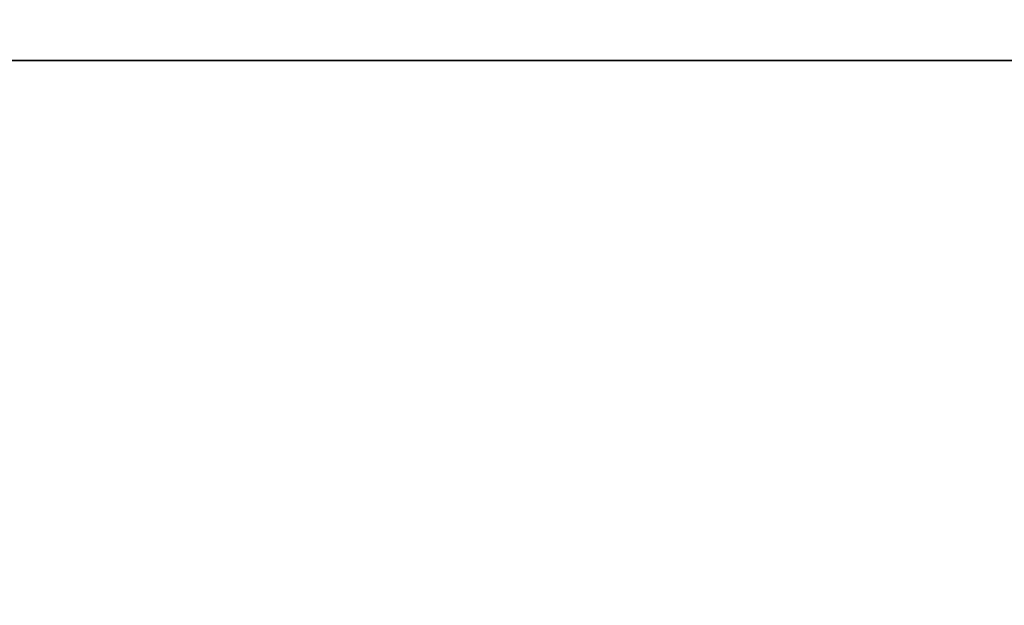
# Model space of a CAD drawing. Extents: x -250 to 250, y -832 to 754.
# Tile 455 of 656: x 4.98 to 5.501, y -638.288 to -637.978. Entities that reach past the tile are written whole.
import ezdxf

# ---------------------------------------------------------------- set-up
doc = ezdxf.new("R2010")
doc.units = 0
doc.header["$LTSCALE"] = 33.374815
for name, color, linetype in [('1175', 7, 'CONTINUOUS'), ('193', 7, 'CONTINUOUS'), ('194', 7, 'CONTINUOUS'), ('290', 7, 'CONTINUOUS'), ('291', 7, 'CONTINUOUS'), ('293', 7, 'CONTINUOUS'), ('311', 7, 'CONTINUOUS')]:
    doc.layers.add(name, color=color, linetype=linetype)

msp = doc.modelspace()

# ---------------------------------------------------------------- linework, layer by layer
at = {"layer": '1175', "color": 7, "linetype": 'CONTINUOUS'}
for points in [[(5.29562, -638.8172, 68.65), (0, -637.14168, 68.65), (5.07643, -641.75628, 68.55), (5.29562, -638.8172, 68.65)], [(0, -637.14168, 68.65), (0, -638.36642, 68.62499), (5.07643, -641.75628, 68.55), (0, -637.14168, 68.65)]]:
    msp.add_3dface(points, dxfattribs=at)
at = {"layer": '193', "color": 7, "linetype": 'CONTINUOUS'}
for points in [[(210, -630.22183, -7.77817), (210, -638, -11), (-210, -630.22183, -7.77817), (210, -630.22183, -7.77817)], [(210, -638, -11), (-210, -638, -11), (-210, -630.22183, -7.77817), (210, -638, -11)], [(210, -638, 11), (210, -630.22183, 7.77817), (-210, -638, 11), (210, -638, 11)], [(210, -630.22183, 7.77817), (-210, -630.22183, 7.77817), (-210, -638, 11), (210, -630.22183, 7.77817)]]:
    msp.add_3dface(points, dxfattribs=at)
at = {"layer": '194', "color": 7, "linetype": 'CONTINUOUS'}
for points in [[(210, -638, -11), (210, -645.77817, -7.77817), (-210, -638, -11), (210, -638, -11)], [(-210, -638, -11), (210, -645.77817, -7.77817), (-210, -645.77817, -7.77817), (-210, -638, -11)], [(210, -645.77817, 7.77817), (210, -638, 11), (-210, -645.77817, 7.77817), (210, -645.77817, 7.77817)], [(210, -638, 11), (-210, -638, 11), (-210, -645.77817, 7.77817), (210, -638, 11)]]:
    msp.add_3dface(points, dxfattribs=at)
at = {"layer": '290', "color": 7, "linetype": 'CONTINUOUS'}
for points in [[(6.00963, -637.55597, 68.65), (0, -637.14168, 68.65), (5.29562, -638.8172, 68.65), (6.00963, -637.55597, 68.65)], [(11.36996, -643.87137, 68.65), (6.00963, -637.55597, 68.65), (5.29562, -638.8172, 68.65), (11.36996, -643.87137, 68.65)]]:
    msp.add_3dface(points, dxfattribs=at)
at = {"layer": '291', "color": 7, "linetype": 'CONTINUOUS'}
msp.add_3dface([(-6.76847, -639.28696, 15.65), (0, -636.5, 15.65), (6.50569, -639.06024, 15.65), (-6.76847, -639.28696, 15.65)], dxfattribs=at)
at = {"layer": '293', "color": 7, "linetype": 'CONTINUOUS'}
for points in [[(0, -635.5, 16.65), (4.08968, -636.37289, 27.05004), (9.82914, -641.19363, 16.65), (0, -635.5, 16.65)], [(4.08968, -636.37289, 27.05004), (5.14908, -636.90126, 30.15), (9.82914, -641.19363, 16.65), (4.08968, -636.37289, 27.05004)], [(5.14908, -636.90126, 30.15), (6.06873, -637.47367, 68.55), (9.82914, -641.19363, 16.65), (5.14908, -636.90126, 30.15)]]:
    msp.add_3dface(points, dxfattribs=at)
at = {"layer": '311', "color": 7, "linetype": 'CONTINUOUS'}
for points in [[(0, -635.5, 16.65), (9.82914, -641.19363, 16.65), (0, -635.79289, 15.94289), (0, -635.5, 16.65)], [(9.82914, -641.19363, 16.65), (0, -636.5, 15.65), (0, -635.79289, 15.94289), (9.82914, -641.19363, 16.65)], [(6.50569, -639.06024, 15.65), (0, -636.5, 15.65), (9.82914, -641.19363, 16.65), (6.50569, -639.06024, 15.65)]]:
    msp.add_3dface(points, dxfattribs=at)

doc.saveas('drawing.dxf')
